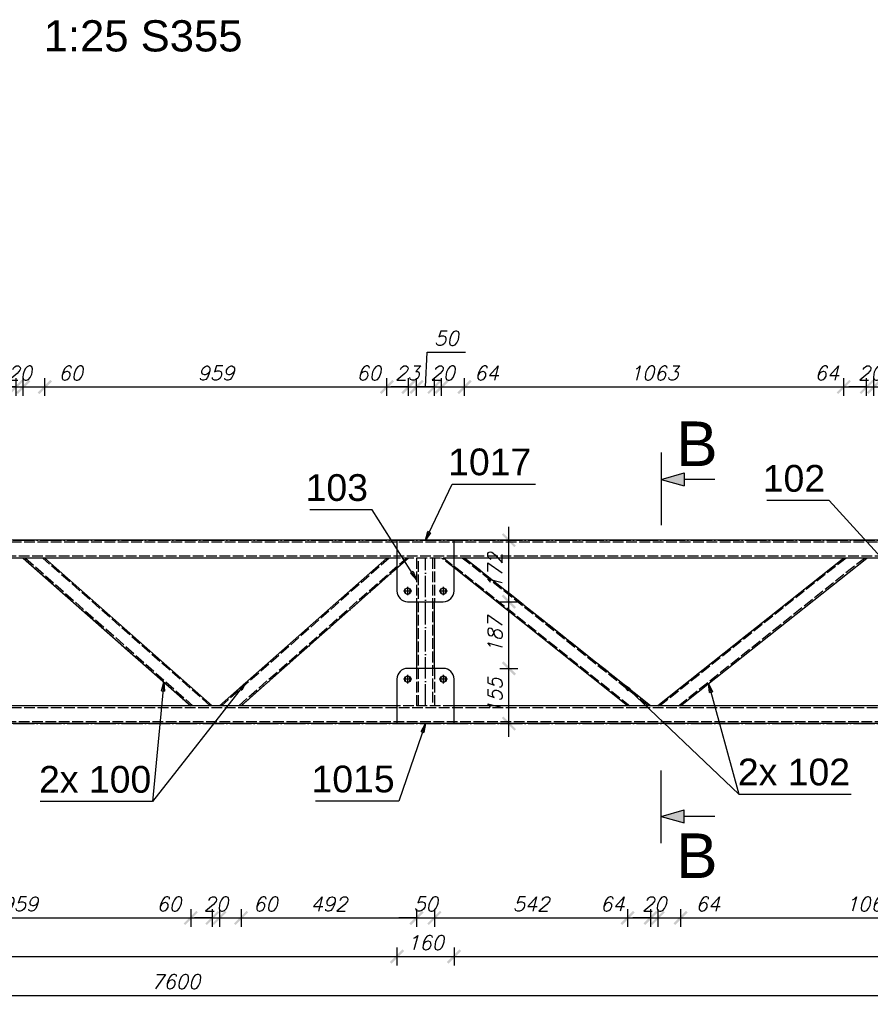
# Model space of a CAD drawing. Header units: millimetres. Extents: x 1814 to 94182, y 11562 to 49454.
# Tile 318 of 656: x 24298 to 24536, y 20952 to 21228. Entities that reach past the tile are written whole.
import ezdxf

# ---------------------------------------------------------------- set-up
doc = ezdxf.new("R2010")
doc.units = ezdxf.units.MM
doc.linetypes.add('ACAD_ISO02W100', pattern=[15, 12, -3])
doc.linetypes.add('ACAD_ISO04W100', pattern=[30, 24, -3, 0, -3])
doc.layers.add('wymiar', color=135, linetype='Continuous', lineweight=9)
doc.styles.add('ARIAL', font='arial.ttf')
doc.styles.add('CutSymbolDown', font='arial.ttf', dxfattribs={"height": 5})
doc.styles.add('CutSymbolUp', font='arial.ttf', dxfattribs={"height": 5})
doc.styles.add('WYMIARY', font='simplex.shx', dxfattribs={"oblique": 15})
doc.dimstyles.new('1-25', dxfattribs={"dimscale": 25, "dimtxt": 0.16, "dimasz": 0.2, "dimexe": 0.1, "dimexo": 0.1, "dimgap": 0.075, "dimtad": 1, "dimdec": 0, "dimlfac": 10, "dimrnd": 0.01, "dimzin": 9, "dimtxsty": 'WYMIARY', "dimblk": 'ARCHTICK', "dimcen": 0.2, "dimdle": 0.15, "dimadec": 1, "dimazin": 1, "dimtfac": 1, "dimtdec": 0, "dimtix": 1, "dimtmove": 2, "dimatfit": 3, "dimldrblk": 'ARCHTICK', "dimfxl": 0, "dimarcsym": 0})

# ---------------------------------------------------------------- blocks, each defined once
blk = doc.blocks.new('sectionup')
blk.add_hatch(color=256).paths.add_polyline_path([(-2.55, 0.73), (-2.55, -0.73), (0, 0)])
at = {"color": 7, "linetype": 'Continuous'}
for p, q in [((0, 3), (0, -5.15)), ((-6, 0), (-2.55, 0))]:
    blk.add_line(p, q, dxfattribs=at)
for p, q in [((0, 0), (-2.55, 0.73)), ((-2.55, 0.73), (-2.55, -0.73)), ((0, 0), (-2.55, -0.73))]:
    blk.add_line(p, q)
blk = doc.blocks.new('sectiondown')
blk.add_hatch(color=256).paths.add_polyline_path([(0, 0), (-2.55, 0.73), (-2.55, -0.73)])
at = {"color": 7, "linetype": 'Continuous'}
for p, q in [((0, -3), (0, 5.15)), ((-6, 0), (-2.55, 0))]:
    blk.add_line(p, q, dxfattribs=at)
for p, q in [((0, 0), (-2.55, 0.73)), ((-2.55, -0.73), (-2.55, 0.73)), ((0, 0), (-2.55, -0.73))]:
    blk.add_line(p, q)
blk = doc.blocks.new('_ARCHTICK')
at = {"color": 0, "linetype": 'ByBlock', "lineweight": -2}
blk.add_solid([(0.398, 0.309), (0.309, 0.398), (-0.309, -0.398), (-0.398, -0.309)], dxfattribs=at)
blk = doc.blocks.new('*D2359')
at = {"layer": 'Defpoints', "color": 0}
for p in [(24296.57, 21125.54), (24290.52, 21077.58), (24296.57, 21077.58)]:
    blk.add_point(p, dxfattribs=at)
at = {"layer": 'wymiar', "color": 0, "lineweight": -2}
for p, q in [((24290.52, 21123.04), (24290.52, 21128.04)), ((24296.57, 21123.04), (24296.57, 21128.04)), ((24286.77, 21125.54), (24300.32, 21125.54))]:
    blk.add_line(p, q, dxfattribs=at)
at = {"layer": 'wymiar', "color": 0, "lineweight": -2, "xscale": 5, "yscale": 5, "zscale": 5, "rotation": 180}
blk.add_blockref('_ARCHTICK', (24290.52, 21125.54), dxfattribs=at)
at = {"layer": 'wymiar', "color": 0, "lineweight": -2, "xscale": 5, "yscale": 5, "zscale": 5}
blk.add_blockref('_ARCHTICK', (24296.57, 21125.54), dxfattribs=at)
at = {"layer": 'wymiar', "color": 0, "insert": (24285.11, 21129.41), "char_height": 4, "attachment_point": 5, "style": 'WYMIARY'}
blk.add_mtext('60', dxfattribs=at)
blk = doc.blocks.new('*D2360')
at = {"layer": 'Defpoints', "color": 0}
for p in [(24298.57, 21125.54), (24296.57, 21077.58), (24298.57, 21077.58)]:
    blk.add_point(p, dxfattribs=at)
at = {"layer": 'wymiar', "color": 0, "lineweight": -2}
for p, q in [((24296.57, 21123.04), (24296.57, 21128.04)), ((24298.57, 21123.04), (24298.57, 21128.04)), ((24296.57, 21125.54), (24291.57, 21125.54)), ((24296.57, 21125.54), (24298.57, 21125.54)), ((24298.57, 21125.54), (24303.57, 21125.54))]:
    blk.add_line(p, q, dxfattribs=at)
at = {"layer": 'wymiar', "color": 0, "lineweight": -2, "xscale": 5, "yscale": 5, "zscale": 5}
blk.add_blockref('_ARCHTICK', (24296.57, 21125.54), dxfattribs=at)
at = {"layer": 'wymiar', "color": 0, "lineweight": -2, "xscale": 5, "yscale": 5, "zscale": 5, "rotation": 180}
blk.add_blockref('_ARCHTICK', (24298.57, 21125.54), dxfattribs=at)
at = {"layer": 'wymiar', "color": 0, "insert": (24297.57, 21129.41), "char_height": 4, "attachment_point": 5, "style": 'WYMIARY'}
blk.add_mtext('20', dxfattribs=at)
blk = doc.blocks.new('*D2361')
at = {"layer": 'Defpoints', "color": 0}
for p in [(24304.62, 21125.54), (24298.57, 21077.58), (24304.62, 21077.58)]:
    blk.add_point(p, dxfattribs=at)
at = {"layer": 'wymiar', "color": 0, "lineweight": -2}
for p, q in [((24298.57, 21123.04), (24298.57, 21128.04)), ((24304.62, 21123.04), (24304.62, 21128.04)), ((24294.82, 21125.54), (24308.37, 21125.54))]:
    blk.add_line(p, q, dxfattribs=at)
at = {"layer": 'wymiar', "color": 0, "lineweight": -2, "xscale": 5, "yscale": 5, "zscale": 5, "rotation": 180}
blk.add_blockref('_ARCHTICK', (24298.57, 21125.54), dxfattribs=at)
at = {"layer": 'wymiar', "color": 0, "lineweight": -2, "xscale": 5, "yscale": 5, "zscale": 5}
blk.add_blockref('_ARCHTICK', (24304.62, 21125.54), dxfattribs=at)
at = {"layer": 'wymiar', "color": 0, "insert": (24311.86, 21129.41), "char_height": 4, "attachment_point": 5, "style": 'WYMIARY'}
blk.add_mtext('60', dxfattribs=at)
blk = doc.blocks.new('*D2362')
at = {"layer": 'Defpoints', "color": 0}
for p in [(24400.52, 21125.54), (24304.62, 21077.58), (24400.52, 21077.58)]:
    blk.add_point(p, dxfattribs=at)
at = {"layer": 'wymiar', "color": 0, "lineweight": -2}
for p, q in [((24304.62, 21123.04), (24304.62, 21128.04)), ((24400.52, 21123.04), (24400.52, 21128.04)), ((24300.87, 21125.54), (24404.27, 21125.54))]:
    blk.add_line(p, q, dxfattribs=at)
at = {"layer": 'wymiar', "color": 0, "lineweight": -2, "xscale": 5, "yscale": 5, "zscale": 5, "rotation": 180}
blk.add_blockref('_ARCHTICK', (24304.62, 21125.54), dxfattribs=at)
at = {"layer": 'wymiar', "color": 0, "lineweight": -2, "xscale": 5, "yscale": 5, "zscale": 5}
blk.add_blockref('_ARCHTICK', (24400.52, 21125.54), dxfattribs=at)
at = {"layer": 'wymiar', "color": 0, "insert": (24352.57, 21129.41), "char_height": 4, "attachment_point": 5, "style": 'WYMIARY'}
blk.add_mtext('959', dxfattribs=at)
blk = doc.blocks.new('*D2363')
at = {"layer": 'Defpoints', "color": 0}
for p in [(24406.57, 21125.54), (24400.52, 21077.58), (24406.57, 21077.58)]:
    blk.add_point(p, dxfattribs=at)
at = {"layer": 'wymiar', "color": 0, "lineweight": -2}
for p, q in [((24400.52, 21123.04), (24400.52, 21128.04)), ((24406.57, 21123.04), (24406.57, 21128.04)), ((24396.77, 21125.54), (24410.32, 21125.54))]:
    blk.add_line(p, q, dxfattribs=at)
at = {"layer": 'wymiar', "color": 0, "lineweight": -2, "xscale": 5, "yscale": 5, "zscale": 5, "rotation": 180}
blk.add_blockref('_ARCHTICK', (24400.52, 21125.54), dxfattribs=at)
at = {"layer": 'wymiar', "color": 0, "lineweight": -2, "xscale": 5, "yscale": 5, "zscale": 5}
blk.add_blockref('_ARCHTICK', (24406.57, 21125.54), dxfattribs=at)
at = {"layer": 'wymiar', "color": 0, "insert": (24395.38, 21129.41), "char_height": 4, "attachment_point": 5, "style": 'WYMIARY'}
blk.add_mtext('60', dxfattribs=at)
blk = doc.blocks.new('*D2364')
at = {"layer": 'Defpoints', "color": 0}
for p in [(24408.82, 21125.54), (24406.57, 21077.58), (24408.82, 21077.58)]:
    blk.add_point(p, dxfattribs=at)
at = {"layer": 'wymiar', "color": 0, "lineweight": -2}
for p, q in [((24406.57, 21123.04), (24406.57, 21128.04)), ((24408.82, 21123.04), (24408.82, 21128.04)), ((24406.57, 21125.54), (24401.57, 21125.54)), ((24406.57, 21125.54), (24408.82, 21125.54)), ((24408.82, 21125.54), (24413.82, 21125.54))]:
    blk.add_line(p, q, dxfattribs=at)
at = {"layer": 'wymiar', "color": 0, "lineweight": -2, "xscale": 5, "yscale": 5, "zscale": 5}
blk.add_blockref('_ARCHTICK', (24406.57, 21125.54), dxfattribs=at)
at = {"layer": 'wymiar', "color": 0, "lineweight": -2, "xscale": 5, "yscale": 5, "zscale": 5, "rotation": 180}
blk.add_blockref('_ARCHTICK', (24408.82, 21125.54), dxfattribs=at)
at = {"layer": 'wymiar', "color": 0, "insert": (24406.25, 21129.41), "char_height": 4, "attachment_point": 5, "style": 'WYMIARY'}
blk.add_mtext('23', dxfattribs=at)
blk = doc.blocks.new('*D2365')
at = {"layer": 'Defpoints', "color": 0}
for p in [(24413.82, 21125.54), (24408.82, 21077.58), (24413.82, 21077.58)]:
    blk.add_point(p, dxfattribs=at)
at = {"layer": 'wymiar', "color": 0, "lineweight": -2}
for p, q in [((24411.32, 21125.54), (24411.82, 21135.28)), ((24411.82, 21135.28), (24422.52, 21135.28)), ((24408.82, 21123.04), (24408.82, 21128.04)), ((24413.82, 21123.04), (24413.82, 21128.04)), ((24405.07, 21125.54), (24417.57, 21125.54))]:
    blk.add_line(p, q, dxfattribs=at)
at = {"layer": 'wymiar', "color": 0, "lineweight": -2, "xscale": 5, "yscale": 5, "zscale": 5, "rotation": 180}
blk.add_blockref('_ARCHTICK', (24408.82, 21125.54), dxfattribs=at)
at = {"layer": 'wymiar', "color": 0, "lineweight": -2, "xscale": 5, "yscale": 5, "zscale": 5}
blk.add_blockref('_ARCHTICK', (24413.82, 21125.54), dxfattribs=at)
at = {"layer": 'wymiar', "color": 0, "insert": (24417.17, 21139.16), "char_height": 4, "attachment_point": 5, "style": 'WYMIARY'}
blk.add_mtext('50', dxfattribs=at)
blk = doc.blocks.new('*D2366')
at = {"layer": 'Defpoints', "color": 0}
for p in [(24415.84, 21125.54), (24413.82, 21077.58), (24415.84, 21077.58)]:
    blk.add_point(p, dxfattribs=at)
at = {"layer": 'wymiar', "color": 0, "lineweight": -2}
for p, q in [((24413.82, 21123.04), (24413.82, 21128.04)), ((24415.84, 21123.04), (24415.84, 21128.04)), ((24413.82, 21125.54), (24408.82, 21125.54)), ((24413.82, 21125.54), (24415.84, 21125.54)), ((24415.84, 21125.54), (24420.84, 21125.54))]:
    blk.add_line(p, q, dxfattribs=at)
at = {"layer": 'wymiar', "color": 0, "lineweight": -2, "xscale": 5, "yscale": 5, "zscale": 5}
blk.add_blockref('_ARCHTICK', (24413.82, 21125.54), dxfattribs=at)
at = {"layer": 'wymiar', "color": 0, "lineweight": -2, "xscale": 5, "yscale": 5, "zscale": 5, "rotation": 180}
blk.add_blockref('_ARCHTICK', (24415.84, 21125.54), dxfattribs=at)
at = {"layer": 'wymiar', "color": 0, "insert": (24416.13, 21129.41), "char_height": 4, "attachment_point": 5, "style": 'WYMIARY'}
blk.add_mtext('20', dxfattribs=at)
blk = doc.blocks.new('*D2367')
at = {"layer": 'Defpoints', "color": 0}
for p in [(24422.27, 21125.54), (24415.84, 21077.58), (24422.27, 21077.58)]:
    blk.add_point(p, dxfattribs=at)
at = {"layer": 'wymiar', "color": 0, "lineweight": -2}
for p, q in [((24415.84, 21123.04), (24415.84, 21128.04)), ((24422.27, 21123.04), (24422.27, 21128.04)), ((24412.09, 21125.54), (24426.02, 21125.54))]:
    blk.add_line(p, q, dxfattribs=at)
at = {"layer": 'wymiar', "color": 0, "lineweight": -2, "xscale": 5, "yscale": 5, "zscale": 5, "rotation": 180}
blk.add_blockref('_ARCHTICK', (24415.84, 21125.54), dxfattribs=at)
at = {"layer": 'wymiar', "color": 0, "lineweight": -2, "xscale": 5, "yscale": 5, "zscale": 5}
blk.add_blockref('_ARCHTICK', (24422.27, 21125.54), dxfattribs=at)
at = {"layer": 'wymiar', "color": 0, "insert": (24428.42, 21129.41), "char_height": 4, "attachment_point": 5, "style": 'WYMIARY'}
blk.add_mtext('64', dxfattribs=at)
blk = doc.blocks.new('*D2368')
at = {"layer": 'Defpoints', "color": 0}
for p in [(24528.57, 21125.54), (24422.27, 21077.58), (24528.57, 21077.58)]:
    blk.add_point(p, dxfattribs=at)
at = {"layer": 'wymiar', "color": 0, "lineweight": -2}
for p, q in [((24422.27, 21123.04), (24422.27, 21128.04)), ((24528.57, 21123.04), (24528.57, 21128.04)), ((24418.52, 21125.54), (24532.32, 21125.54))]:
    blk.add_line(p, q, dxfattribs=at)
at = {"layer": 'wymiar', "color": 0, "lineweight": -2, "xscale": 5, "yscale": 5, "zscale": 5, "rotation": 180}
blk.add_blockref('_ARCHTICK', (24422.27, 21125.54), dxfattribs=at)
at = {"layer": 'wymiar', "color": 0, "lineweight": -2, "xscale": 5, "yscale": 5, "zscale": 5}
blk.add_blockref('_ARCHTICK', (24528.57, 21125.54), dxfattribs=at)
at = {"layer": 'wymiar', "color": 0, "insert": (24475.42, 21129.41), "char_height": 4, "attachment_point": 5, "style": 'WYMIARY'}
blk.add_mtext('1063', dxfattribs=at)
blk = doc.blocks.new('*D2369')
at = {"layer": 'Defpoints', "color": 0}
for p in [(24535, 21125.54), (24528.57, 21077.58), (24535, 21077.58)]:
    blk.add_point(p, dxfattribs=at)
at = {"layer": 'wymiar', "color": 0, "lineweight": -2}
for p, q in [((24528.57, 21123.04), (24528.57, 21128.04)), ((24535, 21123.04), (24535, 21128.04)), ((24524.82, 21125.54), (24538.75, 21125.54))]:
    blk.add_line(p, q, dxfattribs=at)
at = {"layer": 'wymiar', "color": 0, "lineweight": -2, "xscale": 5, "yscale": 5, "zscale": 5, "rotation": 180}
blk.add_blockref('_ARCHTICK', (24528.57, 21125.54), dxfattribs=at)
at = {"layer": 'wymiar', "color": 0, "lineweight": -2, "xscale": 5, "yscale": 5, "zscale": 5}
blk.add_blockref('_ARCHTICK', (24535, 21125.54), dxfattribs=at)
at = {"layer": 'wymiar', "color": 0, "insert": (24523.83, 21129.41), "char_height": 4, "attachment_point": 5, "style": 'WYMIARY'}
blk.add_mtext('64', dxfattribs=at)
blk = doc.blocks.new('*D2370')
at = {"layer": 'Defpoints', "color": 0}
for p in [(24537.04, 21125.54), (24535, 21077.58), (24537.04, 21077.58)]:
    blk.add_point(p, dxfattribs=at)
at = {"layer": 'wymiar', "color": 0, "lineweight": -2}
for p, q in [((24535, 21123.04), (24535, 21128.04)), ((24537.04, 21123.04), (24537.04, 21128.04)), ((24535, 21125.54), (24530, 21125.54)), ((24535, 21125.54), (24537.04, 21125.54)), ((24537.04, 21125.54), (24542.04, 21125.54))]:
    blk.add_line(p, q, dxfattribs=at)
at = {"layer": 'wymiar', "color": 0, "lineweight": -2, "xscale": 5, "yscale": 5, "zscale": 5}
blk.add_blockref('_ARCHTICK', (24535, 21125.54), dxfattribs=at)
at = {"layer": 'wymiar', "color": 0, "lineweight": -2, "xscale": 5, "yscale": 5, "zscale": 5, "rotation": 180}
blk.add_blockref('_ARCHTICK', (24537.04, 21125.54), dxfattribs=at)
at = {"layer": 'wymiar', "color": 0, "insert": (24536.02, 21129.41), "char_height": 4, "attachment_point": 5, "style": 'WYMIARY'}
blk.add_mtext('20', dxfattribs=at)
blk = doc.blocks.new('*D2371')
at = {"layer": 'Defpoints', "color": 0}
for p in [(24543.47, 21125.54), (24537.04, 21077.58), (24543.47, 21077.58)]:
    blk.add_point(p, dxfattribs=at)
at = {"layer": 'wymiar', "color": 0, "lineweight": -2}
for p, q in [((24537.04, 21123.04), (24537.04, 21128.04)), ((24543.47, 21123.04), (24543.47, 21128.04)), ((24533.29, 21125.54), (24547.22, 21125.54))]:
    blk.add_line(p, q, dxfattribs=at)
at = {"layer": 'wymiar', "color": 0, "lineweight": -2, "xscale": 5, "yscale": 5, "zscale": 5, "rotation": 180}
blk.add_blockref('_ARCHTICK', (24537.04, 21125.54), dxfattribs=at)
at = {"layer": 'wymiar', "color": 0, "lineweight": -2, "xscale": 5, "yscale": 5, "zscale": 5}
blk.add_blockref('_ARCHTICK', (24543.47, 21125.54), dxfattribs=at)
at = {"layer": 'wymiar', "color": 0, "insert": (24550.56, 21129.41), "char_height": 4, "attachment_point": 5, "style": 'WYMIARY'}
blk.add_mtext('64', dxfattribs=at)
blk = doc.blocks.new('*D2390')
at = {"layer": 'Defpoints', "color": 0}
for p in [(24249.62, 21036.18), (24345.52, 21036.18), (24345.52, 20976.68)]:
    blk.add_point(p, dxfattribs=at)
at = {"layer": 'wymiar', "color": 0, "lineweight": -2}
for p, q in [((24249.62, 20979.18), (24249.62, 20974.18)), ((24345.52, 20979.18), (24345.52, 20974.18)), ((24245.87, 20976.68), (24349.27, 20976.68))]:
    blk.add_line(p, q, dxfattribs=at)
at = {"layer": 'wymiar', "color": 0, "lineweight": -2, "xscale": 5, "yscale": 5, "zscale": 5, "rotation": 180}
blk.add_blockref('_ARCHTICK', (24249.62, 20976.68), dxfattribs=at)
at = {"layer": 'wymiar', "color": 0, "lineweight": -2, "xscale": 5, "yscale": 5, "zscale": 5}
blk.add_blockref('_ARCHTICK', (24345.52, 20976.68), dxfattribs=at)
at = {"layer": 'wymiar', "color": 0, "insert": (24297.57, 20980.56), "char_height": 4, "attachment_point": 5, "style": 'WYMIARY'}
blk.add_mtext('959', dxfattribs=at)
blk = doc.blocks.new('*D2391')
at = {"layer": 'Defpoints', "color": 0}
for p in [(24345.52, 21036.18), (24351.57, 21036.18), (24351.57, 20976.68)]:
    blk.add_point(p, dxfattribs=at)
at = {"layer": 'wymiar', "color": 0, "lineweight": -2}
for p, q in [((24345.52, 20979.18), (24345.52, 20974.18)), ((24351.57, 20979.18), (24351.57, 20974.18)), ((24341.77, 20976.68), (24355.32, 20976.68))]:
    blk.add_line(p, q, dxfattribs=at)
at = {"layer": 'wymiar', "color": 0, "lineweight": -2, "xscale": 5, "yscale": 5, "zscale": 5, "rotation": 180}
blk.add_blockref('_ARCHTICK', (24345.52, 20976.68), dxfattribs=at)
at = {"layer": 'wymiar', "color": 0, "lineweight": -2, "xscale": 5, "yscale": 5, "zscale": 5}
blk.add_blockref('_ARCHTICK', (24351.57, 20976.68), dxfattribs=at)
at = {"layer": 'wymiar', "color": 0, "insert": (24339.37, 20980.56), "char_height": 4, "attachment_point": 5, "style": 'WYMIARY'}
blk.add_mtext('60', dxfattribs=at)
blk = doc.blocks.new('*D2392')
at = {"layer": 'Defpoints', "color": 0}
for p in [(24351.57, 21036.18), (24353.57, 21036.18), (24353.57, 20976.68)]:
    blk.add_point(p, dxfattribs=at)
at = {"layer": 'wymiar', "color": 0, "lineweight": -2}
for p, q in [((24351.57, 20979.18), (24351.57, 20974.18)), ((24353.57, 20979.18), (24353.57, 20974.18)), ((24351.57, 20976.68), (24346.57, 20976.68)), ((24351.57, 20976.68), (24353.57, 20976.68)), ((24353.57, 20976.68), (24358.57, 20976.68))]:
    blk.add_line(p, q, dxfattribs=at)
at = {"layer": 'wymiar', "color": 0, "lineweight": -2, "xscale": 5, "yscale": 5, "zscale": 5}
blk.add_blockref('_ARCHTICK', (24351.57, 20976.68), dxfattribs=at)
at = {"layer": 'wymiar', "color": 0, "lineweight": -2, "xscale": 5, "yscale": 5, "zscale": 5, "rotation": 180}
blk.add_blockref('_ARCHTICK', (24353.57, 20976.68), dxfattribs=at)
at = {"layer": 'wymiar', "color": 0, "insert": (24352.57, 20980.56), "char_height": 4, "attachment_point": 5, "style": 'WYMIARY'}
blk.add_mtext('20', dxfattribs=at)
blk = doc.blocks.new('*D2393')
at = {"layer": 'Defpoints', "color": 0}
for p in [(24353.57, 21036.18), (24359.62, 21036.18), (24359.62, 20976.68)]:
    blk.add_point(p, dxfattribs=at)
at = {"layer": 'wymiar', "color": 0, "lineweight": -2}
for p, q in [((24353.57, 20979.18), (24353.57, 20974.18)), ((24359.62, 20979.18), (24359.62, 20974.18)), ((24349.82, 20976.68), (24363.37, 20976.68))]:
    blk.add_line(p, q, dxfattribs=at)
at = {"layer": 'wymiar', "color": 0, "lineweight": -2, "xscale": 5, "yscale": 5, "zscale": 5, "rotation": 180}
blk.add_blockref('_ARCHTICK', (24353.57, 20976.68), dxfattribs=at)
at = {"layer": 'wymiar', "color": 0, "lineweight": -2, "xscale": 5, "yscale": 5, "zscale": 5}
blk.add_blockref('_ARCHTICK', (24359.62, 20976.68), dxfattribs=at)
at = {"layer": 'wymiar', "color": 0, "insert": (24366.45, 20980.56), "char_height": 4, "attachment_point": 5, "style": 'WYMIARY'}
blk.add_mtext('60', dxfattribs=at)
blk = doc.blocks.new('*D2394')
at = {"layer": 'Defpoints', "color": 0}
for p in [(24359.62, 21036.18), (24408.82, 21036.18), (24408.82, 20976.68)]:
    blk.add_point(p, dxfattribs=at)
at = {"layer": 'wymiar', "color": 0, "lineweight": -2}
for p, q in [((24359.62, 20979.18), (24359.62, 20974.18)), ((24408.82, 20979.18), (24408.82, 20974.18)), ((24355.87, 20976.68), (24412.57, 20976.68))]:
    blk.add_line(p, q, dxfattribs=at)
at = {"layer": 'wymiar', "color": 0, "lineweight": -2, "xscale": 5, "yscale": 5, "zscale": 5, "rotation": 180}
blk.add_blockref('_ARCHTICK', (24359.62, 20976.68), dxfattribs=at)
at = {"layer": 'wymiar', "color": 0, "lineweight": -2, "xscale": 5, "yscale": 5, "zscale": 5}
blk.add_blockref('_ARCHTICK', (24408.82, 20976.68), dxfattribs=at)
at = {"layer": 'wymiar', "color": 0, "insert": (24384.22, 20980.56), "char_height": 4, "attachment_point": 5, "style": 'WYMIARY'}
blk.add_mtext('492', dxfattribs=at)
blk = doc.blocks.new('*D2395')
at = {"layer": 'Defpoints', "color": 0}
for p in [(24408.82, 21036.18), (24413.82, 21036.18), (24413.82, 20976.68)]:
    blk.add_point(p, dxfattribs=at)
at = {"layer": 'wymiar', "color": 0, "lineweight": -2}
for p, q in [((24408.82, 20979.18), (24408.82, 20974.18)), ((24413.82, 20979.18), (24413.82, 20974.18)), ((24408.82, 20976.68), (24403.82, 20976.68)), ((24408.82, 20976.68), (24413.82, 20976.68)), ((24413.82, 20976.68), (24418.82, 20976.68))]:
    blk.add_line(p, q, dxfattribs=at)
at = {"layer": 'wymiar', "color": 0, "lineweight": -2, "xscale": 5, "yscale": 5, "zscale": 5}
blk.add_blockref('_ARCHTICK', (24408.82, 20976.68), dxfattribs=at)
at = {"layer": 'wymiar', "color": 0, "lineweight": -2, "xscale": 5, "yscale": 5, "zscale": 5, "rotation": 180}
blk.add_blockref('_ARCHTICK', (24413.82, 20976.68), dxfattribs=at)
at = {"layer": 'wymiar', "color": 0, "insert": (24411.32, 20980.56), "char_height": 4, "attachment_point": 5, "style": 'WYMIARY'}
blk.add_mtext('50', dxfattribs=at)
blk = doc.blocks.new('*D2396')
at = {"layer": 'Defpoints', "color": 0}
for p in [(24413.82, 21036.18), (24467.99, 21036.18), (24467.99, 20976.68)]:
    blk.add_point(p, dxfattribs=at)
at = {"layer": 'wymiar', "color": 0, "lineweight": -2}
for p, q in [((24413.82, 20979.18), (24413.82, 20974.18)), ((24467.99, 20979.18), (24467.99, 20974.18)), ((24410.07, 20976.68), (24471.74, 20976.68))]:
    blk.add_line(p, q, dxfattribs=at)
at = {"layer": 'wymiar', "color": 0, "lineweight": -2, "xscale": 5, "yscale": 5, "zscale": 5, "rotation": 180}
blk.add_blockref('_ARCHTICK', (24413.82, 20976.68), dxfattribs=at)
at = {"layer": 'wymiar', "color": 0, "lineweight": -2, "xscale": 5, "yscale": 5, "zscale": 5}
blk.add_blockref('_ARCHTICK', (24467.99, 20976.68), dxfattribs=at)
at = {"layer": 'wymiar', "color": 0, "insert": (24440.9, 20980.56), "char_height": 4, "attachment_point": 5, "style": 'WYMIARY'}
blk.add_mtext('542', dxfattribs=at)
blk = doc.blocks.new('*D2397')
at = {"layer": 'Defpoints', "color": 0}
for p in [(24467.99, 21036.18), (24474.42, 21036.18), (24474.42, 20976.68)]:
    blk.add_point(p, dxfattribs=at)
at = {"layer": 'wymiar', "color": 0, "lineweight": -2}
for p, q in [((24467.99, 20979.18), (24467.99, 20974.18)), ((24474.42, 20979.18), (24474.42, 20974.18)), ((24464.24, 20976.68), (24478.17, 20976.68))]:
    blk.add_line(p, q, dxfattribs=at)
at = {"layer": 'wymiar', "color": 0, "lineweight": -2, "xscale": 5, "yscale": 5, "zscale": 5, "rotation": 180}
blk.add_blockref('_ARCHTICK', (24467.99, 20976.68), dxfattribs=at)
at = {"layer": 'wymiar', "color": 0, "lineweight": -2, "xscale": 5, "yscale": 5, "zscale": 5}
blk.add_blockref('_ARCHTICK', (24474.42, 20976.68), dxfattribs=at)
at = {"layer": 'wymiar', "color": 0, "insert": (24463.71, 20980.56), "char_height": 4, "attachment_point": 5, "style": 'WYMIARY'}
blk.add_mtext('64', dxfattribs=at)
blk = doc.blocks.new('*D2398')
at = {"layer": 'Defpoints', "color": 0}
for p in [(24474.42, 21036.18), (24476.42, 21036.18), (24476.42, 20976.68)]:
    blk.add_point(p, dxfattribs=at)
at = {"layer": 'wymiar', "color": 0, "lineweight": -2}
for p, q in [((24474.42, 20979.18), (24474.42, 20974.18)), ((24476.42, 20979.18), (24476.42, 20974.18)), ((24474.42, 20976.68), (24469.42, 20976.68)), ((24474.42, 20976.68), (24476.42, 20976.68)), ((24476.42, 20976.68), (24481.42, 20976.68))]:
    blk.add_line(p, q, dxfattribs=at)
at = {"layer": 'wymiar', "color": 0, "lineweight": -2, "xscale": 5, "yscale": 5, "zscale": 5}
blk.add_blockref('_ARCHTICK', (24474.42, 20976.68), dxfattribs=at)
at = {"layer": 'wymiar', "color": 0, "lineweight": -2, "xscale": 5, "yscale": 5, "zscale": 5, "rotation": 180}
blk.add_blockref('_ARCHTICK', (24476.42, 20976.68), dxfattribs=at)
at = {"layer": 'wymiar', "color": 0, "insert": (24475.42, 20980.56), "char_height": 4, "attachment_point": 5, "style": 'WYMIARY'}
blk.add_mtext('20', dxfattribs=at)
blk = doc.blocks.new('*D2399')
at = {"layer": 'Defpoints', "color": 0}
for p in [(24476.42, 21036.18), (24482.85, 21036.18), (24482.85, 20976.68)]:
    blk.add_point(p, dxfattribs=at)
at = {"layer": 'wymiar', "color": 0, "lineweight": -2}
for p, q in [((24476.42, 20979.18), (24476.42, 20974.18)), ((24482.85, 20979.18), (24482.85, 20974.18)), ((24472.67, 20976.68), (24486.6, 20976.68))]:
    blk.add_line(p, q, dxfattribs=at)
at = {"layer": 'wymiar', "color": 0, "lineweight": -2, "xscale": 5, "yscale": 5, "zscale": 5, "rotation": 180}
blk.add_blockref('_ARCHTICK', (24476.42, 20976.68), dxfattribs=at)
at = {"layer": 'wymiar', "color": 0, "lineweight": -2, "xscale": 5, "yscale": 5, "zscale": 5}
blk.add_blockref('_ARCHTICK', (24482.85, 20976.68), dxfattribs=at)
at = {"layer": 'wymiar', "color": 0, "insert": (24490.46, 20980.56), "char_height": 4, "attachment_point": 5, "style": 'WYMIARY'}
blk.add_mtext('64', dxfattribs=at)
blk = doc.blocks.new('*D2400')
at = {"layer": 'Defpoints', "color": 0}
for p in [(24482.85, 21036.18), (24589.19, 21036.18), (24589.19, 20976.68)]:
    blk.add_point(p, dxfattribs=at)
at = {"layer": 'wymiar', "color": 0, "lineweight": -2}
for p, q in [((24482.85, 20979.18), (24482.85, 20974.18)), ((24589.19, 20979.18), (24589.19, 20974.18)), ((24479.1, 20976.68), (24592.94, 20976.68))]:
    blk.add_line(p, q, dxfattribs=at)
at = {"layer": 'wymiar', "color": 0, "lineweight": -2, "xscale": 5, "yscale": 5, "zscale": 5, "rotation": 180}
blk.add_blockref('_ARCHTICK', (24482.85, 20976.68), dxfattribs=at)
at = {"layer": 'wymiar', "color": 0, "lineweight": -2, "xscale": 5, "yscale": 5, "zscale": 5}
blk.add_blockref('_ARCHTICK', (24589.19, 20976.68), dxfattribs=at)
at = {"layer": 'wymiar', "color": 0, "insert": (24536.02, 20980.56), "char_height": 4, "attachment_point": 5, "style": 'WYMIARY'}
blk.add_mtext('1063', dxfattribs=at)
blk = doc.blocks.new('*D2408')
at = {"layer": 'Defpoints', "color": 0}
for p in [(24403.32, 21037.4), (23971.32, 21031.18), (24403.32, 20965.86)]:
    blk.add_point(p, dxfattribs=at)
at = {"layer": 'wymiar', "color": 0, "lineweight": -2}
for p, q in [((23971.32, 20968.36), (23971.32, 20963.36)), ((24403.32, 20968.36), (24403.32, 20963.36)), ((23967.57, 20965.86), (24407.07, 20965.86))]:
    blk.add_line(p, q, dxfattribs=at)
at = {"layer": 'wymiar', "color": 0, "lineweight": -2, "xscale": 5, "yscale": 5, "zscale": 5, "rotation": 180}
blk.add_blockref('_ARCHTICK', (23971.32, 20965.86), dxfattribs=at)
at = {"layer": 'wymiar', "color": 0, "lineweight": -2, "xscale": 5, "yscale": 5, "zscale": 5}
blk.add_blockref('_ARCHTICK', (24403.32, 20965.86), dxfattribs=at)
at = {"layer": 'wymiar', "color": 0, "insert": (24187.32, 20969.73), "char_height": 4, "attachment_point": 5, "style": 'WYMIARY'}
blk.add_mtext('4320', dxfattribs=at)
blk = doc.blocks.new('*D2409')
at = {"layer": 'Defpoints', "color": 0}
for p in [(24403.32, 21037.4), (24419.32, 21037.4), (24419.32, 20965.86)]:
    blk.add_point(p, dxfattribs=at)
at = {"layer": 'wymiar', "color": 0, "lineweight": -2}
for p, q in [((24403.32, 20968.36), (24403.32, 20963.36)), ((24419.32, 20968.36), (24419.32, 20963.36)), ((24399.57, 20965.86), (24423.07, 20965.86))]:
    blk.add_line(p, q, dxfattribs=at)
at = {"layer": 'wymiar', "color": 0, "lineweight": -2, "xscale": 5, "yscale": 5, "zscale": 5, "rotation": 180}
blk.add_blockref('_ARCHTICK', (24403.32, 20965.86), dxfattribs=at)
at = {"layer": 'wymiar', "color": 0, "lineweight": -2, "xscale": 5, "yscale": 5, "zscale": 5}
blk.add_blockref('_ARCHTICK', (24419.32, 20965.86), dxfattribs=at)
at = {"layer": 'wymiar', "color": 0, "insert": (24411.32, 20969.73), "char_height": 4, "attachment_point": 5, "style": 'WYMIARY'}
blk.add_mtext('160', dxfattribs=at)
blk = doc.blocks.new('*D2410')
at = {"layer": 'Defpoints', "color": 0}
for p in [(24419.32, 21037.4), (24712.82, 21031.18), (24712.82, 20965.86)]:
    blk.add_point(p, dxfattribs=at)
at = {"layer": 'wymiar', "color": 0, "lineweight": -2}
for p, q in [((24419.32, 20968.36), (24419.32, 20963.36)), ((24712.82, 20968.36), (24712.82, 20963.36)), ((24415.57, 20965.86), (24716.57, 20965.86))]:
    blk.add_line(p, q, dxfattribs=at)
at = {"layer": 'wymiar', "color": 0, "lineweight": -2, "xscale": 5, "yscale": 5, "zscale": 5, "rotation": 180}
blk.add_blockref('_ARCHTICK', (24419.32, 20965.86), dxfattribs=at)
at = {"layer": 'wymiar', "color": 0, "lineweight": -2, "xscale": 5, "yscale": 5, "zscale": 5}
blk.add_blockref('_ARCHTICK', (24712.82, 20965.86), dxfattribs=at)
at = {"layer": 'wymiar', "color": 0, "insert": (24566.07, 20969.73), "char_height": 4, "attachment_point": 5, "style": 'WYMIARY'}
blk.add_mtext('2935', dxfattribs=at)
blk = doc.blocks.new('*D2413')
at = {"layer": 'Defpoints', "color": 0}
for p in [(23961.32, 21031.18), (24721.32, 21031.18), (24721.32, 20954.97)]:
    blk.add_point(p, dxfattribs=at)
at = {"layer": 'wymiar', "color": 0, "lineweight": -2}
for p, q in [((23961.32, 20957.47), (23961.32, 20952.47)), ((24721.32, 20957.47), (24721.32, 20952.47)), ((23957.57, 20954.97), (24725.07, 20954.97))]:
    blk.add_line(p, q, dxfattribs=at)
at = {"layer": 'wymiar', "color": 0, "lineweight": -2, "xscale": 5, "yscale": 5, "zscale": 5, "rotation": 180}
blk.add_blockref('_ARCHTICK', (23961.32, 20954.97), dxfattribs=at)
at = {"layer": 'wymiar', "color": 0, "lineweight": -2, "xscale": 5, "yscale": 5, "zscale": 5}
blk.add_blockref('_ARCHTICK', (24721.32, 20954.97), dxfattribs=at)
at = {"layer": 'wymiar', "color": 0, "insert": (24341.32, 20958.84), "char_height": 4, "attachment_point": 5, "style": 'WYMIARY'}
blk.add_mtext('7600', dxfattribs=at)
blk = doc.blocks.new('*D2414')
at = {"layer": 'Defpoints', "color": 0}
for p in [(24413.82, 21046.63), (24434.7, 21046.63), (24419.32, 21031.18)]:
    blk.add_point(p, dxfattribs=at)
at = {"layer": 'wymiar', "color": 0, "lineweight": -2}
for p, q in [((24434.7, 21027.43), (24434.7, 21050.38)), ((24432.2, 21046.63), (24437.2, 21046.63)), ((24432.2, 21031.18), (24437.2, 21031.18))]:
    blk.add_line(p, q, dxfattribs=at)
at = {"layer": 'wymiar', "color": 0, "lineweight": -2, "xscale": 5, "yscale": 5, "zscale": 5}
for p, rotation in [((24434.7, 21046.63), 90), ((24434.7, 21031.18), 270)]:
    blk.add_blockref('_ARCHTICK', p, dxfattribs=dict(at, rotation=rotation))
at = {"layer": 'wymiar', "color": 0, "insert": (24430.82, 21038.9), "char_height": 4, "attachment_point": 5, "rotation": 90, "style": 'WYMIARY'}
blk.add_mtext('155', dxfattribs=at)
blk = doc.blocks.new('*D2415')
at = {"layer": 'Defpoints', "color": 0}
for p in [(24411.32, 21065.34), (24434.7, 21065.34), (24413.82, 21046.63)]:
    blk.add_point(p, dxfattribs=at)
at = {"layer": 'wymiar', "color": 0, "lineweight": -2}
for p, q in [((24434.7, 21042.88), (24434.7, 21069.09)), ((24432.2, 21065.34), (24437.2, 21065.34)), ((24432.2, 21046.63), (24437.2, 21046.63))]:
    blk.add_line(p, q, dxfattribs=at)
at = {"layer": 'wymiar', "color": 0, "lineweight": -2, "xscale": 5, "yscale": 5, "zscale": 5}
for p, rotation in [((24434.7, 21065.34), 90), ((24434.7, 21046.63), 270)]:
    blk.add_blockref('_ARCHTICK', p, dxfattribs=dict(at, rotation=rotation))
at = {"layer": 'wymiar', "color": 0, "insert": (24430.82, 21055.98), "char_height": 4, "attachment_point": 5, "rotation": 90, "style": 'WYMIARY'}
blk.add_mtext('187', dxfattribs=at)
blk = doc.blocks.new('*D2416')
at = {"layer": 'Defpoints', "color": 0}
for p in [(24419.32, 21082.58), (24434.7, 21082.58), (24411.32, 21065.34)]:
    blk.add_point(p, dxfattribs=at)
at = {"layer": 'wymiar', "color": 0, "lineweight": -2}
for p, q in [((24434.7, 21061.59), (24434.7, 21086.33)), ((24432.2, 21082.58), (24437.2, 21082.58)), ((24432.2, 21065.34), (24437.2, 21065.34))]:
    blk.add_line(p, q, dxfattribs=at)
at = {"layer": 'wymiar', "color": 0, "lineweight": -2, "xscale": 5, "yscale": 5, "zscale": 5}
for p, rotation in [((24434.7, 21082.58), 90), ((24434.7, 21065.34), 270)]:
    blk.add_blockref('_ARCHTICK', p, dxfattribs=dict(at, rotation=rotation))
at = {"layer": 'wymiar', "color": 0, "insert": (24430.82, 21073.96), "char_height": 4, "attachment_point": 5, "rotation": 90, "style": 'WYMIARY'}
blk.add_mtext('172', dxfattribs=at)

msp = doc.modelspace()

# ---------------------------------------------------------------- linework, layer by layer
at = {"color": 0, "linetype": 'ByBlock', "lineweight": -2}
for p, q in [((24411.32, 21082.578, -298.824), (24412.022, 21085.013, -298.824)), ((24412.774, 21084.654, -298.824), (24411.32, 21082.578, -298.824)), ((24412.774, 21084.654, -298.824), (24412.022, 21085.013, -298.824)), ((24407.832, 21073.791, -300.324), (24407.128, 21073.344, -300.324)), ((24408.821, 21071.458, -300.324), (24407.128, 21073.344, -300.324)), ((24407.832, 21073.791, -300.324), (24408.821, 21071.458, -300.324)), ((24337.364, 21040.344, -300.824), (24338.02, 21042.792, -300.824)), ((24338.02, 21042.792, -300.824), (24338.193, 21040.263, -300.824)), ((24359.202, 21041.083, -300.824), (24361.074, 21042.792, -300.824)), ((24361.074, 21042.792, -300.824), (24359.857, 21040.568, -300.824)), ((24468.112, 21040.37, -300.824), (24466.589, 21042.396, -300.824)), ((24466.589, 21042.396, -300.824), (24468.687, 21040.973, -300.824)), ((24490.945, 21039.874, -300.824), (24490.686, 21042.396, -300.824)), ((24490.686, 21042.396, -300.824), (24491.749, 21040.095, -300.824)), ((24337.364, 21040.344, -300.824), (24338.193, 21040.263, -300.824)), ((24359.202, 21041.083, -300.824), (24359.857, 21040.568, -300.824)), ((24468.112, 21040.37, -300.824), (24468.687, 21040.973, -300.824)), ((24490.945, 21039.874, -300.824), (24491.749, 21040.095, -300.824)), ((24410.112, 21028.95, -298.824), (24411.32, 21031.178, -298.824)), ((24411.32, 21031.178, -298.824), (24410.9, 21028.678, -298.824)), ((24410.112, 21028.95, -298.824), (24410.9, 21028.678, -298.824))]:
    msp.add_line(p, q, dxfattribs=at)
at = {"color": 10, "linetype": 'ACAD_ISO04W100', "ltscale": 0.25}
for p, q in [((23961.321, 21082.578), (24720.321, 21082.578)), ((24298.571, 21077.578), (24345.521, 21036.178)), ((24406.571, 21077.578), (24359.621, 21036.178)), ((24411.321, 21036.178), (24411.321, 21077.578)), ((24474.421, 21036.178), (24422.271, 21077.578)), ((24476.421, 21036.178), (24528.571, 21077.578)), ((23961.321, 21031.178), (24720.32, 21031.178))]:
    msp.add_line(p, q, dxfattribs=at)
at = {"color": 84, "linetype": 'ACAD_ISO02W100', "ltscale": 0.25}
for p, q in [((23961.321, 21082.078), (24720.321, 21082.078)), ((24720.321, 21078.078), (23961.321, 21078.078)), ((24299.176, 21077.578), (24346.126, 21036.178)), ((24350.964, 21036.178), (24304.014, 21077.578)), ((24401.128, 21077.578), (24354.178, 21036.178)), ((24359.016, 21036.178), (24405.966, 21077.578)), ((24419.32, 21077.578), (24403.32, 21077.578)), ((24406.571, 21077.578), (24403.32, 21074.711)), ((24408.821, 21077.578), (24408.821, 21065.338)), ((24409.321, 21036.178), (24409.321, 21077.578)), ((24413.321, 21077.578), (24413.321, 21036.178)), ((24413.821, 21077.578), (24413.821, 21065.338)), ((24419.32, 21074.813), (24415.838, 21077.578)), ((24416.481, 21077.578), (24468.631, 21036.178)), ((24473.777, 21036.178), (24421.628, 21077.578)), ((24529.214, 21077.578), (24477.064, 21036.178)), ((24482.211, 21036.178), (24534.361, 21077.578)), ((24408.821, 21046.631), (24408.821, 21036.178)), ((24413.821, 21046.631), (24413.821, 21036.178)), ((24419.32, 21036.178), (24403.32, 21036.178)), ((23961.321, 21035.678), (24720.32, 21035.678)), ((24720.32, 21031.678), (23961.321, 21031.678))]:
    msp.add_line(p, q, dxfattribs=at)
at = {"color": 145, "linetype": 'Continuous', "ltscale": 0.25}
for p, q in [((24403.32, 21082.578), (23971.321, 21082.578)), ((24419.32, 21082.578), (24403.32, 21082.578)), ((24403.32, 21082.578), (24403.32, 21068.338)), ((24712.822, 21082.578), (24419.32, 21082.578)), ((24419.32, 21068.338), (24419.32, 21082.578)), ((24403.32, 21077.578), (23971.321, 21077.578)), ((24298.571, 21077.578), (24345.521, 21036.178)), ((24351.569, 21036.178), (24304.619, 21077.578)), ((24400.523, 21077.578), (24353.573, 21036.178)), ((24712.822, 21077.578), (24419.32, 21077.578)), ((24474.421, 21036.178), (24422.271, 21077.578)), ((24528.571, 21077.578), (24476.421, 21036.178)), ((24482.854, 21036.178), (24535.004, 21077.578)), ((24359.621, 21036.178), (24403.32, 21074.711)), ((24467.987, 21036.178), (24419.32, 21074.813)), ((24406.32, 21065.338), (24416.32, 21065.338)), ((24408.821, 21065.338), (24408.821, 21046.631)), ((24413.821, 21046.631), (24413.821, 21065.338)), ((24416.32, 21046.631), (24406.32, 21046.631)), ((24403.32, 21043.631), (24403.32, 21031.178)), ((24419.32, 21031.178), (24419.32, 21043.631)), ((24403.32, 21036.178), (23971.321, 21036.178)), ((24712.822, 21036.178), (24419.32, 21036.178)), ((24403.32, 21031.178), (23971.321, 21031.178)), ((24419.32, 21031.178), (24403.32, 21031.178)), ((24712.822, 21031.178), (24419.32, 21031.178))]:
    msp.add_line(p, q, dxfattribs=at)
at = {"color": 7}
for p, q in [((24338.02, 21042.792), (24334.762, 21009.286)), ((24490.686, 21042.396), (24499.196, 21011.345))]:
    msp.add_line(p, q, dxfattribs=at)
for points in [[(24411.32, 21082.578), (24418.82, 21098.277), (24442.128, 21098.277)], [(24408.821, 21071.458), (24396.349, 21091.083), (24378.868, 21091.083)], [(24544.87, 21071.36), (24524.495, 21093.665), (24507.014, 21093.665)], [(24361.074, 21042.792), (24334.762, 21009.286), (24303.304, 21009.286)], [(24466.589, 21042.396), (24499.196, 21011.345), (24530.654, 21011.345)], [(24411.32, 21031.178), (24403.82, 21009.392), (24380.512, 21009.392)]]:
    msp.add_lwpolyline(points, dxfattribs=at)
at = {"color": 7, "linetype": 'Continuous', "ltscale": 0.25}
for points in [[(24406.32, 21069.52), (24406.32, 21068.32), (24405.12, 21068.32)], [(24406.32, 21067.52), (24406.627, 21067.581), (24406.886, 21067.754), (24407.06, 21068.014), (24407.12, 21068.32), (24407.06, 21068.626), (24406.886, 21068.885), (24406.627, 21069.059), (24406.32, 21069.12), (24406.014, 21069.059), (24405.755, 21068.885), (24405.581, 21068.626), (24405.52, 21068.32), (24405.581, 21068.014), (24405.755, 21067.754), (24406.014, 21067.581), (24406.32, 21067.52)], [(24416.32, 21069.52), (24416.32, 21068.32), (24415.12, 21068.32)], [(24416.32, 21067.52), (24416.627, 21067.581), (24416.886, 21067.754), (24417.06, 21068.014), (24417.12, 21068.32), (24417.06, 21068.626), (24416.886, 21068.885), (24416.627, 21069.059), (24416.32, 21069.12), (24416.014, 21069.059), (24415.755, 21068.885), (24415.581, 21068.626), (24415.52, 21068.32), (24415.581, 21068.014), (24415.755, 21067.754), (24416.014, 21067.581), (24416.32, 21067.52)], [(24407.52, 21068.32), (24406.32, 21068.32), (24406.32, 21067.12)], [(24417.52, 21068.32), (24416.32, 21068.32), (24416.32, 21067.12)], [(24406.32, 21044.813), (24406.32, 21043.613), (24405.12, 21043.613)], [(24406.32, 21042.813), (24406.627, 21042.874), (24406.886, 21043.048), (24407.06, 21043.307), (24407.12, 21043.613), (24407.06, 21043.92), (24406.886, 21044.179), (24406.627, 21044.352), (24406.32, 21044.413), (24406.014, 21044.352), (24405.755, 21044.179), (24405.581, 21043.92), (24405.52, 21043.613), (24405.581, 21043.307), (24405.755, 21043.048), (24406.014, 21042.874), (24406.32, 21042.813)], [(24416.32, 21044.813), (24416.32, 21043.613), (24415.12, 21043.613)], [(24416.32, 21042.813), (24416.627, 21042.874), (24416.886, 21043.048), (24417.06, 21043.307), (24417.12, 21043.613), (24417.06, 21043.92), (24416.886, 21044.179), (24416.627, 21044.352), (24416.32, 21044.413), (24416.014, 21044.352), (24415.755, 21044.179), (24415.581, 21043.92), (24415.52, 21043.613), (24415.581, 21043.307), (24415.755, 21043.048), (24416.014, 21042.874), (24416.32, 21042.813)], [(24407.52, 21043.613), (24406.32, 21043.613), (24406.32, 21042.413)], [(24417.52, 21043.613), (24416.32, 21043.613), (24416.32, 21042.413)]]:
    msp.add_lwpolyline(points, dxfattribs=at)
at = {"color": 145, "linetype": 'Continuous', "ltscale": 0.25}
for centre in [(24406.32, 21068.32), (24416.32, 21068.32), (24406.32, 21043.613), (24416.32, 21043.613)]:
    msp.add_circle(centre, 0.9, dxfattribs=at)
for centre, start, end in [((24406.32, 21068.338), 180, 270), ((24416.32, 21068.338), 270, 0), ((24406.32, 21043.631), 90, 180), ((24416.32, 21043.631), 0, 90)]:
    msp.add_arc(centre, 3, start, end, dxfattribs=at)

# ---------------------------------------------------------------- block references
at = {"xscale": -2.5, "yscale": 2.5, "zscale": 2.5}
for name, p in [('sectionup', (24477.421, 21099.636, -302.824)), ('sectiondown', (24477.421, 21005.141, -302.824))]:
    msp.add_blockref(name, p, dxfattribs=at)

# ---------------------------------------------------------------- texts
at = {"color": 30, "style": 'ARIAL'}
msp.add_text('1:25 S355', height=8.75, dxfattribs=at).set_placement((24304.297, 21219.587))
at = {"color": 96}
for style, p in [('CutSymbolUp', (24481.587, 21103.353)), ('CutSymbolDown', (24481.57, 20987.875))]:
    msp.add_text('B', height=12.5, dxfattribs=dict(at, style=style)).set_placement(p)
at = {"color": 7, "style": 'ARIAL'}
for s, p in [('1017', (24417.679, 21100.777)), ('102', (24505.873, 21096.165)), ('103', (24377.727, 21093.583)), ('2x 100', (24302.997, 21011.786)), ('1015', (24379.371, 21011.892)), ('2x 102', (24498.889, 21013.845))]:
    msp.add_text(s, height=7.5, dxfattribs=at).set_placement(p)

# ---------------------------------------------------------------- dimensions: what is measured, and where the dimension line sits
at = {"layer": 'wymiar'}
dim = msp.add_linear_dim(base=(24413.821, 21125.536), p1=(24408.821, 21077.578), p2=(24413.821, 21077.578), dimstyle='1-25', override={"dimtmove": 1}, dxfattribs=at)
dim.commit()
dim.dimension.update_dxf_attribs({"geometry": '*D2365', "text_midpoint": (24413.695, 21135.282), "dimtype": 160})
for base, p1, p2, picture, middle in [((24296.571, 21125.536), (24290.523, 21077.578), (24296.571, 21077.578), '*D2359', (24285.107, 21129.411)), ((24304.619, 21125.536), (24298.571, 21077.578), (24304.619, 21077.578), '*D2361', (24311.856, 21129.411)), ((24406.571, 21125.536), (24400.523, 21077.578), (24406.571, 21077.578), '*D2363', (24395.38, 21129.411)), ((24408.8209, 21125.5363), (24406.5708, 21077.5778), (24408.8209, 21077.5779), '*D2364', (24406.2481, 21129.4113)), ((24415.838, 21125.536), (24413.821, 21077.578), (24415.838, 21077.578), '*D2366', (24416.126, 21129.411)), ((24422.271, 21125.536), (24415.838, 21077.578), (24422.271, 21077.578), '*D2367', (24428.421, 21129.411)), ((24535.004, 21125.536), (24528.571, 21077.578), (24535.004, 21077.578), '*D2369', (24523.834, 21129.411)), ((24543.471, 21125.536), (24537.038, 21077.578), (24543.471, 21077.578), '*D2371', (24550.557, 21129.411)), ((24351.569, 20976.682), (24345.521, 21036.178), (24351.569, 21036.178), '*D2391', (24339.372, 20980.557)), ((24359.621, 20976.682), (24353.573, 21036.178), (24359.621, 21036.178), '*D2393', (24366.454, 20980.557)), ((24474.421, 20976.682), (24467.987, 21036.178), (24474.421, 21036.178), '*D2397', (24463.708, 20980.557)), ((24482.854, 20976.682), (24476.421, 21036.178), (24482.854, 21036.178), '*D2399', (24490.457, 20980.557))]:
    dim = msp.add_linear_dim(base=base, p1=p1, p2=p2, dimstyle='1-25', dxfattribs=at)
    dim.commit()
    dim.dimension.update_dxf_attribs({"geometry": picture, "text_midpoint": middle, "dimtype": 160})
for base, p1, p2, picture, middle in [((24298.571, 21125.536), (24296.571, 21077.578), (24298.571, 21077.578), '*D2360', (24297.571, 21129.411)), ((24400.523, 21125.536), (24304.619, 21077.578), (24400.523, 21077.578), '*D2362', (24352.571, 21129.411)), ((24528.571, 21125.536), (24422.271, 21077.578), (24528.571, 21077.578), '*D2368', (24475.421, 21129.411)), ((24537.038, 21125.536), (24535.004, 21077.578), (24537.038, 21077.578), '*D2370', (24536.021, 21129.411)), ((24403.32, 20965.86), (23971.321, 21031.178), (24403.32, 21037.405), '*D2408', (24187.32, 20969.735)), ((24345.521, 20976.682), (24249.621, 21036.178), (24345.521, 21036.178), '*D2390', (24297.571, 20980.557)), ((24353.573, 20976.682), (24351.569, 21036.178), (24353.573, 21036.178), '*D2392', (24352.571, 20980.557)), ((24408.821, 20976.682), (24359.621, 21036.178), (24408.821, 21036.178), '*D2394', (24384.221, 20980.557)), ((24419.32, 20965.86), (24403.32, 21037.405), (24419.32, 21037.405), '*D2409', (24411.32, 20969.735)), ((24413.821, 20976.682), (24408.821, 21036.178), (24413.821, 21036.178), '*D2395', (24411.321, 20980.557)), ((24467.987, 20976.682), (24413.821, 21036.178), (24467.987, 21036.178), '*D2396', (24440.904, 20980.557)), ((24712.822, 20965.86), (24419.32, 21037.405), (24712.822, 21031.178), '*D2410', (24566.071, 20969.735)), ((24476.421, 20976.682), (24474.421, 21036.178), (24476.421, 21036.178), '*D2398', (24475.421, 20980.557)), ((24589.188, 20976.682), (24482.854, 21036.178), (24589.188, 21036.178), '*D2400', (24536.021, 20980.557)), ((24721.322, 20954.967), (23961.321, 21031.178), (24721.322, 21031.178), '*D2413', (24341.321, 20958.842))]:
    dim = msp.add_linear_dim(base=base, p1=p1, p2=p2, dimstyle='1-25', dxfattribs=at)
    dim.commit()
    dim.dimension.update_dxf_attribs({"geometry": picture, "text_midpoint": middle})
for base, p1, p2, picture, middle in [((24434.695, 21082.578), (24411.32, 21065.338), (24419.32, 21082.578), '*D2416', (24430.82, 21073.958)), ((24434.695, 21065.338), (24413.821, 21046.631), (24411.32, 21065.338), '*D2415', (24430.82, 21055.985)), ((24434.695, 21046.631), (24419.32, 21031.178), (24413.821, 21046.631), '*D2414', (24430.82, 21038.905))]:
    dim = msp.add_linear_dim(base=base, p1=p1, p2=p2, angle=90, dimstyle='1-25', dxfattribs=at)
    dim.commit()
    dim.dimension.update_dxf_attribs({"geometry": picture, "text_midpoint": middle})

doc.saveas('drawing.dxf')
